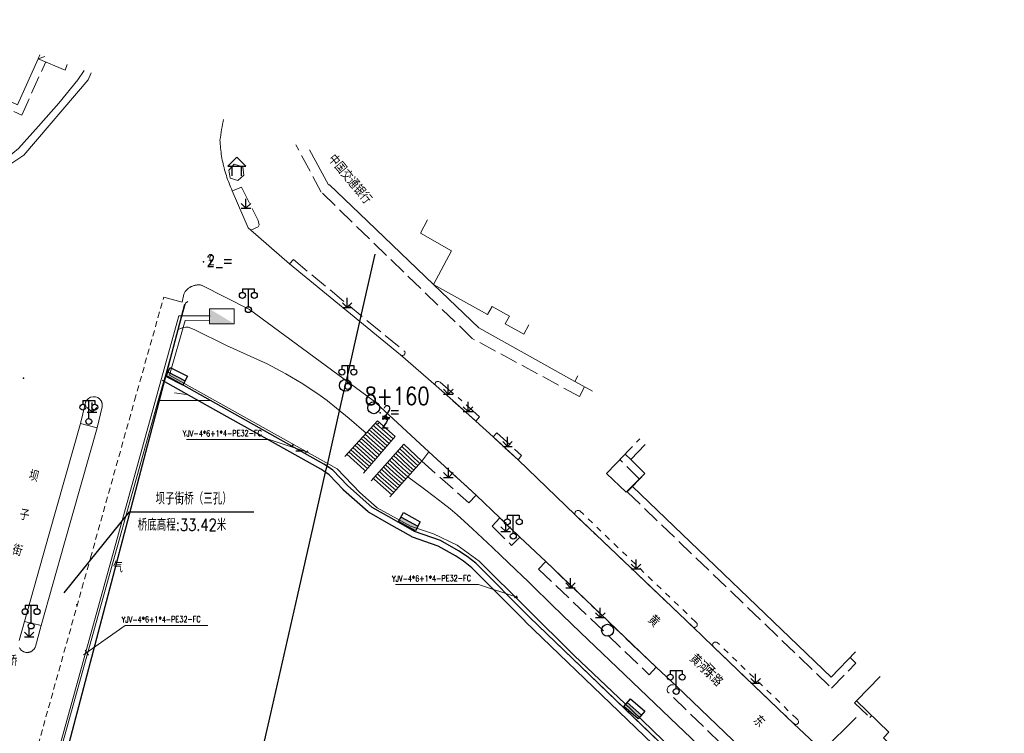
# Model space of a CAD drawing. Extents: x 39508475 to 39522402, y 3783947 to 3795549.
# Tile 322 of 323: x 39517085 to 39517250, y 3793944 to 3794064. Entities that reach past the tile are written whole.
import ezdxf
from ezdxf.enums import TextEntityAlignment as Align

# ---------------------------------------------------------------- set-up
doc = ezdxf.new("R2010")
doc.units = 0
doc.header["$PDSIZE"] = 0.2
for name, pattern in [('X0', [4, 3, -1]), ('X6', [2, 1, -1]), ('X70', [1.6, 1, -0.6])]:
    doc.linetypes.add(name, pattern=pattern)
doc.layers.get('0').update_dxf_attribs({"linetype": 'CONTINUOUS'})
for name, color, linetype in [('DLSS', 4, 'CONTINUOUS'), ('GXYZ', 2, 'CONTINUOUS'), ('JCDL_CLKZD', 142, 'CONTINUOUS'), ('JCDL_DMX_F', 30, 'CONTINUOUS'), ('JCDL_JMDD_F', 231, 'CONTINUOUS'), ('JCDL_JMDX_F', 231, 'CONTINUOUS'), ('JCDL_JT_ZJ', 100, 'CONTINUOUS'), ('JCDL_JTD_F', 100, 'CONTINUOUS'), ('JCDL_JTX_F', 100, 'CONTINUOUS'), ('JCDL_SXX_F', 5, 'CONTINUOUS'), ('JMD', 6, 'CONTINUOUS'), ('SXSS', 5, 'CONTINUOUS'), ('ZBTZ', 3, 'CONTINUOUS'), ('zdh', 7, 'CONTINUOUS'), ('ZJ', 7, 'CONTINUOUS'), ('拆迁面积', 10, 'CONTINUOUS'), ('断面线', 2, 'CONTINUOUS')]:
    doc.layers.add(name, color=color, linetype=linetype)
for name, color, linetype, lineweight in [('JCDL_JMDX', 1, 'CONTINUOUS', 0), ('JCDL_SXM', 5, 'CONTINUOUS', 0), ('JCDL_ZBX', 3, 'CONTINUOUS', 0), ('JCDL_ZBX_F', 7, 'CONTINUOUS', 0), ('TEXTL_ZJ', 7, 'CONTINUOUS', 0), ('道路照明-管道', 40, 'CONTINUOUS', 18)]:
    doc.layers.add(name, color=color, linetype=linetype, lineweight=lineweight)
doc.styles.add('HZ', font='rs', dxfattribs={"width": 0.8, "bigfont": 'hztxt'})
doc.styles.get("Standard").update_dxf_attribs({"font": 'txt', "width": 1.1})
doc.linetypes.add('HOT_WATER_SUPPLY', pattern='A,12.7,-5.08,["HW",Standard,S=2.54,R=0,X=-2.54,Y=-1.27],-5.08', length=22.86)
doc.linetypes.add('X19', pattern='A,4.5,[145,symbolx.shx,S=1,R=0,X=0,Y=1],4.5,-0.5,[146,symbolx.shx,S=1,R=0,X=0,Y=0],-0.5', length=10)
doc.linetypes.add('X35', pattern='A,2,[150,AAA.SHX,S=1,R=0,X=0,Y=1],2,[177,AAA.SHX,S=1,R=0,X=0,Y=0.8],1e-09', length=4)
doc.linetypes.add('X41', pattern='A,1,[18,symbolt.shx,S=1,R=0,X=0,Y=0],2,[8,symbolt.shx,S=1,R=0,X=0,Y=0],1', length=4)
doc.linetypes.add('X49', pattern='A,0,[5,symbolt.shx,S=1,R=0,X=0,Y=0],-10', length=10)
doc.linetypes.add('X67', pattern='A,1,[150,symbolx.shx,S=1,R=0,X=0,Y=1],2,[153,symbolx.shx,S=1,R=0,X=0,Y=0.8],2,[145,symbolx.shx,S=1,R=0,X=0,Y=0],0,[150,symbolx.shx,S=1,R=0,X=0,Y=1],2,[153,symbolx.shx,S=1,R=0,X=0,Y=0.8],2,[150,symbolx.shx,S=1,R=0,X=0,Y=1],0.5,-0.5,[146,symbolx.shx,S=1,R=0,X=0,Y=0],-0.5,0.5,[153,symbolx.shx,S=1,R=0,X=0,Y=0.8],1', length=12)
doc.linetypes.add('ZIGZAG', pattern='A,0.00254,-5.08,[131,ltypeshp.shx,S=5.08,R=0,X=-5.08,Y=0],-10.16,[131,ltypeshp.shx,S=5.08,R=180,X=5.08,Y=0],-5.08', length=20.32254)

# ---------------------------------------------------------------- blocks, each defined once
blk = doc.blocks.new('5820000')
at = {"color": 0, "linetype": 'Continuous'}
blk.add_circle((0, 0), 1, dxfattribs=at)
blk = doc.blocks.new('9530003')
at = {"color": 0}
for p, q in [((-0.8, 0), (0.8, 0)), ((0, 0), (0, 1.6))]:
    blk.add_line(p, q, dxfattribs=at)
at = {"color": 0, "linetype": 'Continuous'}
for points in [[(0, 0), (-0.8, 0.8)], [(0, 0), (0.8, 0.8)]]:
    blk.add_lwpolyline(points, dxfattribs=at)
blk = doc.blocks.new('3521000')
at = {"color": 0}
for p, q in [((-1, 3.5), (1, 3.5)), ((0, 0.5), (0, 3.5))]:
    blk.add_line(p, q, dxfattribs=at)
at = {"color": 0, "linetype": 'Continuous', "flags": 128}
for points in [[(-1, 3.5), (-1, 2.9)], [(1, 3.5), (1, 2.9)]]:
    blk.add_lwpolyline(points, dxfattribs=at)
at = {"color": 0}
for centre in [(-1, 2.4), (1, 2.4), (0, 0)]:
    blk.add_circle(centre, 0.5, dxfattribs=at)
blk = doc.blocks.new('3621000')
at = {"color": 0}
for p, q in [((0, 3.1), (-1.5, 1.6)), ((1.5, 1.6), (0, 3.1)), ((-1.5, 1.6), (1.5, 1.6)), ((-0.8, 0), (-0.8, 1.6)), ((0.8, 0), (0.8, 1.6))]:
    blk.add_line(p, q, dxfattribs=at)
blk = doc.blocks.new('控制箱')
at = {"layer": '拆迁面积', "ltscale": 0.1}
blk.add_hatch(color=3, dxfattribs=at).paths.add_polyline_path([(39516847.8, 3790949.3), (39516847.8, 3790957.8), (39516815.7, 3790957.8), (39516815.7, 3790949.3)])
at = {"layer": '拆迁面积', "color": 3, "ltscale": 0.1}
blk.add_line((39516815.7, 3790957.8), (39516847.8, 3790957.8), dxfattribs=at)
blk.add_lwpolyline([(39516815.7, 3790966.3), (39516847.8, 3790966.3), (39516847.8, 3790949.3), (39516815.7, 3790949.3)], close=True, dxfattribs=at)

msp = doc.modelspace()

# ---------------------------------------------------------------- hatches: boundary and pattern name
at = {"layer": '道路照明-管道', "ltscale": 0.1}
for points in [[(39517116.67112, 3794015.36887), (39517116.67112, 3794012.88409), (39517120.83079, 3794012.88409)], [(39517117.3882, 3794014.94052), (39517116.81105, 3794014.36337), (39517116.67112, 3794014.36337), (39517116.67112, 3794012.88409), (39517120.83079, 3794012.88409)]]:
    msp.add_hatch(color=256, dxfattribs=at).paths.add_polyline_path(points)

# ---------------------------------------------------------------- linework, layer by layer
at = {"layer": 'DLSS', "linetype": 'Continuous', "lineweight": 20}
for points in [[(39517071.976, 3794036.858), (39517075.74099, 3794036.858), (39517076.807, 3794037.05299), (39517080.351, 3794038.107), (39517082.149, 3794038.908), (39517085.50201, 3794041.13699), (39517096.336, 3794053.76699), (39517096.84657, 3794054.947)], [(39517119.04024, 3794047.14093), (39517118.96239, 3794046.78063), (39517118.87277, 3794046.34324), (39517118.78782, 3794045.90491), (39517118.70756, 3794045.4657), (39517118.632, 3794045.02566), (39517118.56115, 3794044.58484), (39517118.49502, 3794044.14329), (39517118.434, 3794043.701), (39517118.44947, 3794043.36297), (39517118.47052, 3794043.02524), (39517118.49671, 3794042.68787), (39517118.52805, 3794042.35093), (39517118.56452, 3794042.01452), (39517118.60612, 3794041.67869), (39517118.65282, 3794041.34355), (39517118.70464, 3794041.00915), (39517118.76154, 3794040.67558), (39517118.82352, 3794040.34292), (39517118.89057, 3794040.01124), (39517118.96267, 3794039.68062), (39517119.03979, 3794039.35114), (39517119.063, 3794039.258), (39517119.12194, 3794039.02288), (39517119.20907, 3794038.6959), (39517119.30118, 3794038.37029), (39517119.39825, 3794038.04612), (39517119.50024, 3794037.72347), (39517119.60714, 3794037.40242), (39517119.71893, 3794037.08302), (39517119.83557, 3794036.76538), (39517119.95703, 3794036.44954), (39517120.0833, 3794036.1356), (39517120.21434, 3794035.82361), (39517120.35012, 3794035.51366), (39517120.491, 3794035.206), (39517123.16201, 3794028.962), (39517130.103, 3794022.95801), (39517148.70899, 3794007.686), (39517154.70584, 3794002.46726), (39517157.47873, 3794000)], [(39517109.00436, 3794017.3648), (39517112.06887, 3794016.51074), (39517112.348, 3794017.863), (39517112.40239, 3794017.96885), (39517112.46167, 3794018.07204), (39517112.52535, 3794018.17258), (39517112.59331, 3794018.27028), (39517112.66542, 3794018.36495), (39517112.74154, 3794018.45643), (39517112.82154, 3794018.54454), (39517112.90526, 3794018.62912), (39517112.99256, 3794018.71001), (39517113.08326, 3794018.78705), (39517113.1772, 3794018.86012), (39517113.27421, 3794018.92906), (39517113.37409, 3794018.99375), (39517113.47668, 3794019.05408), (39517113.533, 3794019.08425), (39517113.58177, 3794019.10993), (39517113.68918, 3794019.16119), (39517113.79869, 3794019.20777), (39517113.91011, 3794019.24958), (39517114.02323, 3794019.28655), (39517114.13784, 3794019.3186), (39517114.25373, 3794019.34569), (39517114.37068, 3794019.36775), (39517114.48847, 3794019.38474), (39517114.60688, 3794019.39664), (39517114.72569, 3794019.40342), (39517114.84469, 3794019.40506), (39517114.96365, 3794019.40158), (39517115.08235, 3794019.39296), (39517115.20056, 3794019.37924), (39517115.318, 3794019.36001), (39517123.393, 3794015.305), (39517144.13184, 3794000)], [(39517144.13184, 3794000), (39517144.537, 3793999.701), (39517153.477, 3793991.395), (39517161.415, 3793984.127), (39517165.372, 3793980.362), (39517168.707, 3793977.09), (39517173.069, 3793973.01399), (39517191.574, 3793955.28499), (39517194.98801, 3793952.133), (39517217.987, 3793930.08099), (39517250, 3793899.02348)], [(39517157.47873, 3794000), (39517161.337, 3793996.567), (39517164.25, 3793993.901), (39517168.454, 3793990.05901), (39517178.006, 3793980.826), (39517197.749, 3793962.063), (39517201.208, 3793958.692), (39517214.701, 3793945.81199), (39517218.135, 3793942.546), (39517244.486, 3793917.273), (39517248.88, 3793913.10001), (39517250, 3793912.01234)]]:
    msp.add_lwpolyline(points, dxfattribs=at)
at = {"layer": 'DLSS', "linetype": 'X70', "lineweight": 0}
for points in [[(39517104.11162, 3794000.04244), (39517109.00436, 3794017.3648)], [(39517096.71121, 3793973.63619), (39517104.09973, 3794000)], [(39517104.09973, 3794000), (39517104.11162, 3794000.04244)], [(39517085.34588, 3793933.08229), (39517096.71121, 3793973.63619)]]:
    msp.add_lwpolyline(points, dxfattribs=at)
at = {"layer": 'DLSS', "linetype": 'Continuous', "lineweight": 0}
for points in [[(39517098.47248, 3794000), (39517098.49816, 3793999.95491), (39517098.53918, 3793999.87937), (39517098.57566, 3793999.80153), (39517098.60746, 3793999.72166), (39517098.63447, 3793999.64005), (39517098.6566, 3793999.55699), (39517098.67378, 3793999.47276), (39517098.68593, 3793999.38766), (39517098.69303, 3793999.30199), (39517098.69504, 3793999.21605), (39517098.69195, 3793999.13014), (39517098.68378, 3793999.04456), (39517098.67015, 3793998.9597), (39517097.804, 3793995.434), (39517095.034, 3793996.14501)], [(39517095.034, 3793996.14501), (39517095.8053, 3793999.40676), (39517095.81816, 3793999.49174), (39517095.83645, 3793999.57574), (39517095.85969, 3793999.6585), (39517095.88779, 3793999.73974), (39517095.92065, 3793999.81918), (39517095.95815, 3793999.89653), (39517096.00017, 3793999.97152), (39517096.01613, 3794000)], [(39517096.00017, 3793999.97152), (39517096.01613, 3794000)], [(39517096.01613, 3794000), (39517096.39485, 3794000.33217), (39517096.73073, 3794000.55349), (39517097.15352, 3794000.63605), (39517097.56414, 3794000.63605), (39517097.91714, 3794000.49931), (39517098.26949, 3794000.26552), (39517098.47248, 3794000)]]:
    msp.add_lwpolyline(points, dxfattribs=at)
at = {"layer": 'DLSS', "linetype": 'X19', "lineweight": 0}
for points in [[(39517095.034, 3793996.14501), (39517089.79598, 3793977.63756)], [(39517092.3491, 3793976.16024), (39517097.804, 3793995.434)], [(39517089.79598, 3793977.63756), (39517085.647, 3793962.978)], [(39517088.417, 3793962.267), (39517092.3491, 3793976.16024)]]:
    msp.add_lwpolyline(points, dxfattribs=at)
at = {"layer": 'DLSS', "linetype": 'X6', "lineweight": 0}
for points in [[(39517197.07903, 3793962.69973), (39517197.44135, 3793962.35539), (39517197.82907, 3793962.01285), (39517197.96426, 3793961.97113), (39517198.10573, 3793961.97225), (39517198.15199, 3793961.98225), (39517198.2813, 3793962.03963), (39517198.39596, 3793962.14618), (39517198.46478, 3793962.28829), (39517198.49088, 3793962.4738), (39517198.45067, 3793962.62302), (39517198.402, 3793962.70401), (39517198.22063, 3793962.87793), (39517178.81399, 3793981.488), (39517178.70488, 3793981.55077), (39517178.63154, 3793981.57685), (39517178.58681, 3793981.58659), (39517178.34382, 3793981.56185), (39517178.12475, 3793981.44961), (39517178.02095, 3793981.31726), (39517177.96675, 3793981.17455), (39517177.95394, 3793981.07339), (39517177.95477, 3793981.02236), (39517177.9575, 3793980.99782), (39517178.05573, 3793980.789), (39517178.23825, 3793980.60528), (39517197.07903, 3793962.69973)], [(39517214.47391, 3793946.02877), (39517214.84981, 3793945.71878), (39517215.01975, 3793945.68595), (39517215.1193, 3793945.69647), (39517215.25884, 3793945.75096), (39517215.31278, 3793945.78878), (39517215.45048, 3793945.95002), (39517215.48438, 3793946.11935), (39517215.48465, 3793946.22456), (39517215.44185, 3793946.36266), (39517215.38801, 3793946.447), (39517215.21072, 3793946.61721), (39517201.83449, 3793959.44695), (39517201.7433, 3793959.49284), (39517201.69172, 3793959.50192), (39517201.55114, 3793959.5083), (39517201.39458, 3793959.48595), (39517201.24486, 3793959.4042), (39517201.13055, 3793959.26148), (39517201.08466, 3793959.18269), (39517201.07461, 3793959.06626), (39517201.08831, 3793958.88346), (39517201.21078, 3793958.6967), (39517214.47391, 3793946.02877)]]:
    msp.add_lwpolyline(points, dxfattribs=at)
at = {"layer": 'GXYZ', "linetype": 'Continuous', "flags": 128}
msp.add_lwpolyline([(39517090.69707, 3793933.1989), (39517112.53889, 3794016.15501)], dxfattribs=at)
at = {"layer": 'JCDL_CLKZD'}
msp.add_point((39517085.452, 3794003.771), dxfattribs=at)
at = {"layer": 'JCDL_DMX_F', "color": 3, "linetype": 'X41', "lineweight": 0}
for points in [[(39517111.39695, 3794011.92384), (39517112.06902, 3794012.19643), (39517112.69817, 3794012.29231), (39517113.08206, 3794012.29231), (39517114.11643, 3794011.9301), (39517119.52848, 3794009.22711), (39517126.36752, 3794006.15417), (39517129.49705, 3794004.47857), (39517132.35116, 3794002.78639), (39517135.25628, 3794000.86375), (39517136.4056, 3794000)], [(39517136.4056, 3794000), (39517136.47027, 3793999.95159), (39517137.9814, 3793998.74241), (39517140.10317, 3793996.98445), (39517142.97259, 3793994.56744)]]:
    msp.add_lwpolyline(points, dxfattribs=at)
at = {"layer": 'JCDL_DMX_F', "color": 3, "linetype": 'X35', "lineweight": 0}
msp.add_lwpolyline([(39517149.93771, 3793987.20822), (39517152.53379, 3793985.32098), (39517154.38585, 3793983.94255), (39517155.84, 3793982.81569), (39517157.052, 3793981.824), (39517158.19754, 3793980.84771), (39517159.40209, 3793979.77863), (39517160.78307, 3793978.50926), (39517162.44637, 3793976.94513), (39517164.11809, 3793975.36277), (39517165.53065, 3793974.02497), (39517166.79481, 3793972.82674), (39517168.03101, 3793971.654), (39517169.16546, 3793970.57492), (39517170.04751, 3793969.7284), (39517170.73889, 3793969.05439), (39517171.31377, 3793968.48162), (39517171.94427, 3793967.85309), (39517172.84455, 3793966.96973), (39517174.12088, 3793965.72806), (39517175.85499, 3793964.048), (39517178.89232, 3793961.12942), (39517185.06305, 3793955.23628), (39517195.20079, 3793945.57395), (39517209.8806, 3793931.59345)], dxfattribs=at)
at = {"layer": 'JCDL_JMDX', "color": 6, "linetype": 'Continuous', "lineweight": 0}
for points in [[(39517087.94, 3794057.323), (39517089.03372, 3794057.69498)], [(39517144.25156, 3793994.40716), (39517143.471, 3793995.10775)], [(39517144.39917, 3793994.95387), (39517143.81375, 3793995.47931)], [(39517144.54678, 3793995.50058), (39517144.15649, 3793995.85088)], [(39517146.83667, 3793992.81781), (39517144.39917, 3793994.95387)], [(39517144.69439, 3793996.04729), (39517144.49924, 3793996.22244)], [(39517147.17178, 3793993.2002), (39517144.54678, 3793995.50058)], [(39517147.50689, 3793993.5826), (39517144.69439, 3793996.04729)], [(39517143.51353, 3793991.67362), (39517141.75725, 3793993.24994)], [(39517143.66114, 3793992.22033), (39517142.1, 3793993.6215)], [(39517143.80874, 3793992.76703), (39517142.44275, 3793993.99306)], [(39517143.95635, 3793993.31374), (39517142.7855, 3793994.36463)], [(39517144.10396, 3793993.86045), (39517143.12825, 3793994.73619)], [(39517145.83135, 3793991.67061), (39517143.95635, 3793993.31374)], [(39517146.16646, 3793992.05301), (39517144.10396, 3793993.86045)], [(39517146.50156, 3793992.43541), (39517144.25156, 3793994.40716)], [(39517142.9231, 3793989.48678), (39517140.38625, 3793991.76369)], [(39517143.07071, 3793990.03349), (39517140.729, 3793992.13525)], [(39517143.21831, 3793990.5802), (39517141.07175, 3793992.50681)], [(39517143.36592, 3793991.12691), (39517141.4145, 3793992.87837)], [(39517144.82603, 3793990.52342), (39517143.51353, 3793991.67362)], [(39517145.16113, 3793990.90582), (39517143.66114, 3793992.22033)], [(39517145.49624, 3793991.28822), (39517143.80874, 3793992.76703)], [(39517150.72119, 3793989.23543), (39517148.23169, 3793991.56081)], [(39517151.25212, 3793989.44062), (39517148.57113, 3793991.94487)], [(39517151.78306, 3793989.64581), (39517148.91057, 3793992.32893)], [(39517142.62789, 3793988.39336), (39517139.70076, 3793991.02056)], [(39517142.77549, 3793988.94007), (39517140.04351, 3793991.39212)], [(39517143.82071, 3793989.37623), (39517143.07071, 3793990.03349)], [(39517144.15581, 3793989.75863), (39517143.21831, 3793990.5802)], [(39517144.49092, 3793990.14103), (39517143.36592, 3793991.12691)], [(39517148.59744, 3793988.41469), (39517146.87394, 3793990.02456)], [(39517149.12837, 3793988.61987), (39517147.21338, 3793990.40862)], [(39517149.65931, 3793988.82506), (39517147.55281, 3793990.79268)], [(39517150.19025, 3793989.03025), (39517147.89225, 3793991.17674)], [(39517142.81539, 3793988.22904), (39517142.62789, 3793988.39336)], [(39517143.15049, 3793988.61144), (39517142.77549, 3793988.94007)], [(39517143.4856, 3793988.99384), (39517142.9231, 3793989.48678)], [(39517146.47369, 3793987.59394), (39517145.51619, 3793988.48831)], [(39517147.00462, 3793987.79912), (39517145.85563, 3793988.87237)], [(39517147.53556, 3793988.00431), (39517146.19506, 3793989.25644)], [(39517148.0665, 3793988.2095), (39517146.5345, 3793989.6405)], [(39517149.6165, 3793986.851), (39517148.0665, 3793988.2095)], [(39517149.95369, 3793987.226), (39517148.59744, 3793988.41469)], [(39517150.29088, 3793987.601), (39517149.12837, 3793988.61987)], [(39517150.62806, 3793987.976), (39517149.65931, 3793988.82506)], [(39517150.96525, 3793988.351), (39517150.19025, 3793989.03025)], [(39517151.30244, 3793988.726), (39517150.72119, 3793989.23543)], [(39517151.63963, 3793989.101), (39517151.25212, 3793989.44062)], [(39517151.97681, 3793989.476), (39517151.78306, 3793989.64581)], [(39517144.34993, 3793986.77319), (39517144.15843, 3793986.95206)], [(39517147.25619, 3793984.226), (39517144.34993, 3793986.77319)], [(39517144.88087, 3793986.97838), (39517144.49787, 3793987.33613)], [(39517145.41181, 3793987.18356), (39517144.83731, 3793987.72019)], [(39517147.59338, 3793984.601), (39517144.88087, 3793986.97838)], [(39517145.94275, 3793987.38875), (39517145.17675, 3793988.10425)], [(39517147.93057, 3793984.976), (39517145.41181, 3793987.18356)], [(39517148.26775, 3793985.351), (39517145.94275, 3793987.38875)], [(39517148.60494, 3793985.726), (39517146.47369, 3793987.59394)], [(39517148.94213, 3793986.101), (39517147.00462, 3793987.79912)], [(39517149.27932, 3793986.476), (39517147.53556, 3793988.00431)]]:
    msp.add_lwpolyline(points, dxfattribs=at)
at = {"layer": 'JCDL_JMDX', "color": 6, "linetype": 'X0', "lineweight": 0}
for points in [[(39517065.97301, 3794052.069), (39517065.42367, 3794050.89271), (39517074.29799, 3794046.832), (39517076.58682, 3794051.84285), (39517085.17572, 3794047.89294), (39517089.19616, 3794056.79551)], [(39517179.60645, 3794002.31676), (39517178.738, 3794000.684), (39517160.738, 3794010.424), (39517135.42901, 3794034.948), (39517131.16635, 3794042.87588)], [(39517188.784, 3793986.83399), (39517185.529, 3793990.12799), (39517188.84576, 3793993.56807)], [(39517187.615, 3793985.619), (39517186.73201, 3793984.703), (39517221.02499, 3793951.791), (39517225.11099, 3793955.979), (39517224.14607, 3793956.90506)], [(39517225.21297, 3793949.63565), (39517224.892, 3793949.303), (39517227.46684, 3793946.87692)], [(39517227.46684, 3793946.87692), (39517227.76824, 3793947.17007)]]:
    msp.add_lwpolyline(points, dxfattribs=at)
at = {"layer": 'JCDL_JMDX', "color": 6, "linetype": 'X67', "lineweight": 0}
msp.add_lwpolyline([(39517109.26591, 3794004.25389), (39517116.83347, 3794000)], dxfattribs=at)
at = {"layer": 'JCDL_JMDX', "color": 6, "lineweight": 0}
msp.add_lwpolyline([(39517116.83347, 3794000), (39517135.84601, 3793989.348), (39517137.381, 3793988.336), (39517139.80101, 3793985.75599), (39517143.95, 3793982.09799), (39517151.052, 3793978.067), (39517155.443, 3793976.527), (39517158.465, 3793974.828), (39517159.88299, 3793973.878), (39517161.32399, 3793972.71701), (39517170.338, 3793963.70001), (39517243.23, 3793893.626), (39517265.164, 3793870.073)], dxfattribs=at)
at = {"layer": 'JCDL_JMDX_F', "color": 18, "linetype": 'Continuous', "lineweight": 0, "true_color": 0x400000}
msp.add_lwpolyline([(39517121.406, 3794036.93201), (39517122.408, 3794037.78199), (39517122.247, 3794039.196), (39517120.806, 3794039.64199), (39517119.936, 3794038.62), (39517120.149, 3794037.32799), (39517121.406, 3794036.93201)], dxfattribs=at)
at = {"layer": 'JCDL_JMDX_F', "linetype": 'Continuous', "lineweight": 0}
for points in [[(39517139.35801, 3793990.649), (39517144.84199, 3793996.594)], [(39517147.84199, 3793993.965), (39517144.84199, 3793996.594)], [(39517142.48028, 3793987.84665), (39517147.84199, 3793993.965)], [(39517143.819, 3793986.568), (39517149.25, 3793992.71299)], [(39517152.314, 3793989.851), (39517149.25, 3793992.71299)], [(39517146.919, 3793983.851), (39517152.314, 3793989.851)]]:
    msp.add_lwpolyline(points, dxfattribs=at)
at = {"layer": 'JCDL_JTX_F', "linetype": 'Continuous', "lineweight": 0}
for points in [[(39517112.62909, 3794016.35849), (39517109.26591, 3794004.25389)], [(39517113.06438, 3794016.60449), (39517112.62909, 3794016.35849)], [(39517109.26591, 3794004.25389), (39517108.07495, 3794000)], [(39517108.07495, 3794000), (39517100.14915, 3793971.61526)], [(39517100.14915, 3793971.61526), (39517089.10201, 3793932.052)]]:
    msp.add_lwpolyline(points, dxfattribs=at)
at = {"layer": 'JCDL_SXM', "linetype": 'Continuous', "lineweight": 0}
msp.add_lwpolyline([(39517116.83347, 3794000), (39517108.07495, 3794000), (39517109.26591, 3794004.25389), (39517116.83347, 3794000)], dxfattribs=at)
at = {"layer": 'JCDL_SXX_F', "color": 142, "linetype": 'Continuous', "lineweight": 0, "true_color": 0x00a0e9}
msp.add_lwpolyline([(39517112.78108, 3794001.03118), (39517110.79776, 3794001.28895)], dxfattribs=at)
at = {"layer": 'JCDL_ZBX', "color": 114, "linetype": 'X49', "lineweight": 0, "true_color": 0x009944}
msp.add_lwpolyline([(39517051.3253, 3794042.38226), (39517071.10118, 3794037.74056), (39517073.63005, 3794037.4037), (39517076.10273, 3794037.4037), (39517080.77761, 3794039.16089), (39517084.64757, 3794042.28061), (39517087.99827, 3794046.01403), (39517091.38751, 3794049.89543), (39517094.60456, 3794053.79883), (39517095.63789, 3794055.37213)], dxfattribs=at)
at = {"layer": 'JCDL_ZBX', "color": 114, "linetype": 'Continuous', "lineweight": 0, "true_color": 0x009944}
for points in [[(39517085.647, 3793962.978), (39517084.752, 3793959.748)], [(39517084.79588, 3793958.57955), (39517084.83575, 3793958.50339), (39517084.88006, 3793958.42973), (39517084.92866, 3793958.35882), (39517084.98138, 3793958.29092), (39517085.03802, 3793958.22625), (39517085.09839, 3793958.16506), (39517085.16228, 3793958.10755), (39517085.22947, 3793958.05392), (39517085.29971, 3793958.00437), (39517085.37277, 3793957.95906), (39517085.44838, 3793957.91816), (39517085.52628, 3793957.88181), (39517085.60619, 3793957.85014), (39517085.68785, 3793957.82325), (39517085.77095, 3793957.80125), (39517085.8552, 3793957.78421), (39517085.884, 3793957.77999), (39517085.94032, 3793957.77219), (39517086.02601, 3793957.76523), (39517086.11195, 3793957.76336), (39517086.19785, 3793957.76658), (39517086.28341, 3793957.77488), (39517086.36833, 3793957.78824), (39517086.45231, 3793957.80661), (39517086.53506, 3793957.82991), (39517086.61628, 3793957.85807), (39517086.69568, 3793957.891), (39517086.773, 3793957.92857), (39517086.84796, 3793957.97065), (39517086.9203, 3793958.0171), (39517086.98975, 3793958.06776), (39517087.05609, 3793958.12243), (39517087.11907, 3793958.18094), (39517087.17847, 3793958.24308), (39517087.23409, 3793958.30862), (39517087.28573, 3793958.37735), (39517087.33321, 3793958.44901), (39517087.37636, 3793958.52336), (39517087.41503, 3793958.60014), (39517087.44908, 3793958.67906), (39517087.478, 3793958.76001), (39517088.417, 3793962.267), (39517085.647, 3793962.978)]]:
    msp.add_lwpolyline(points, dxfattribs=at)
at = {"layer": 'JCDL_ZBX_F', "color": 114, "linetype": 'X0', "lineweight": 0, "true_color": 0x009944}
for points in [[(39517120.50397, 3794035.17568), (39517122.04528, 3794035.80529), (39517124.84814, 3794030.20228), (39517124.99487, 3794029.45599), (39517124.86148, 3794029.12283), (39517123.58786, 3794028.59364)], [(39517130.103, 3794022.95801), (39517130.74263, 3794023.64466), (39517149.42239, 3794008.21551), (39517149.47324, 3794007.98184), (39517149.42239, 3794007.81929), (39517149.29019, 3794007.64658), (39517149.0868, 3794007.54499), (39517148.86834, 3794007.54733)], [(39517154.70584, 3794002.46726), (39517154.54948, 3794002.66317), (39517154.52235, 3794002.76236), (39517154.53637, 3794002.89895), (39517154.59947, 3794003.03203), (39517154.69062, 3794003.1581), (39517154.82733, 3794003.23165), (39517155.0657, 3794003.23165), (39517155.34264, 3794003.11958), (39517158.93753, 3794000)], [(39517157.50538, 3793999.97628), (39517161.337, 3793996.567), (39517161.95989, 3793997.28485), (39517158.93753, 3794000)], [(39517164.25, 3793993.901), (39517164.86999, 3793994.57942), (39517168.98801, 3793990.81601), (39517168.454, 3793990.05901), (39517164.25, 3793993.901)], [(39517160.151, 3793982.85699), (39517161.415, 3793984.127), (39517153.477, 3793991.395), (39517152.314, 3793989.851), (39517160.151, 3793982.85699)], [(39517167.35357, 3793975.71051), (39517168.707, 3793977.09), (39517165.372, 3793980.362), (39517164.067, 3793978.935), (39517167.35357, 3793975.71051)], [(39517190.44259, 3793954.03709), (39517191.574, 3793955.28499), (39517173.069, 3793973.01399), (39517171.886, 3793971.729), (39517190.44259, 3793954.03709)], [(39517215.097, 3793932.847), (39517215.15105, 3793932.64264), (39517215.16302, 3793932.43156), (39517215.14752, 3793932.29134), (39517215.08973, 3793932.08797), (39517215.02919, 3793931.96054), (39517214.99268, 3793931.90014), (39517214.79231, 3793931.6613), (39517214.62215, 3793931.55419), (39517214.44545, 3793931.47511), (39517214.30912, 3793931.43881), (39517214.09863, 3793931.41908), (39517213.95793, 3793931.42941), (39517213.88849, 3793931.44196), (39517193.514, 3793951.15399), (39517193.46046, 3793951.41717), (39517193.4628, 3793951.53974), (39517193.50816, 3793951.76152), (39517193.63582, 3793952.00205), (39517193.86628, 3793952.22274), (39517194.0457, 3793952.31509), (39517194.17475, 3793952.35364), (39517194.5147, 3793952.3632)]]:
    msp.add_lwpolyline(points, dxfattribs=at)
at = {"layer": 'JMD', "linetype": 'Continuous'}
for p, q in [((39517092.30043, 3793967.7806), (39517103.2749, 3793981.3361)), ((39517103.2749, 3793981.3361), (39517124.1249, 3793981.3361))]:
    msp.add_line(p, q, dxfattribs=at)
at = {"layer": 'JMD', "color": 6, "linetype": 'Continuous', "lineweight": 0}
for points in [[(39517088.23836, 3794057.97473), (39517087.94, 3794057.323), (39517084.475, 3794049.60101), (39517075.944, 3794053.52), (39517073.64199, 3794048.55801), (39517065.97301, 3794052.069), (39517071.45711, 3794063.87711)], [(39517092.81454, 3794056.36517), (39517092.436, 3794055.435), (39517087.94, 3794057.323), (39517088.23836, 3794057.97473)], [(39517178.48544, 3794004.13014), (39517177.98199, 3794003.19899), (39517161.848, 3794012.20301), (39517154.25229, 3794019.48257), (39517141.83065, 3794031.38722), (39517136.81199, 3794036.19699), (39517136.617, 3794036.16001), (39517133.42549, 3794042.08128)], [(39517157.2712, 3794025.11894), (39517152.05901, 3794028.071), (39517153.26037, 3794030.32604)], [(39517170.2336, 3794012.69957), (39517169.389, 3794011.165), (39517166.291, 3794012.85), (39517166.97099, 3794014.183), (39517164.06207, 3794015.78402), (39517163.324, 3794014.443), (39517154.25229, 3794019.48257), (39517157.2712, 3794025.11894)], [(39517180.91696, 3794001.60503), (39517177.98199, 3794003.19899), (39517178.48544, 3794004.13014)], [(39517225.05064, 3793957.84758), (39517220.97575, 3793953.60171), (39517187.615, 3793985.619), (39517189.71394, 3793987.80053), (39517187.324, 3793990.10001), (39517189.77418, 3793992.65207)], [(39517189.71394, 3793987.80053), (39517186.579, 3793984.637), (39517183.284, 3793987.764), (39517186.39321, 3793990.99556), (39517187.324, 3793990.10001), (39517189.71394, 3793987.80053)], [(39517242.22327, 3793940.89324), (39517237.4786, 3793936.00246), (39517234.48461, 3793938.89145), (39517235.38247, 3793939.82313), (39517233.21599, 3793941.91356), (39517232.32399, 3793940.98801), (39517229.73768, 3793943.47362), (39517230.63459, 3793944.40433), (39517225.21297, 3793949.63565), (39517229.19308, 3793953.76056)]]:
    msp.add_lwpolyline(points, dxfattribs=at)
at = {"layer": 'SXSS', "color": 6, "linetype": 'HOT_WATER_SUPPLY', "ltscale": 0.5, "flags": 128}
msp.add_lwpolyline([(39517625.81057, 3793426.32866), (39517624.61338, 3793428.37778, -0.14654869), (39517624.47824, 3793428.93551), (39517624.50551, 3793429.44658, -0.026147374), (39517624.51652, 3793429.55051), (39517624.74157, 3793430.96426, -0.022987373), (39517624.76018, 3793431.05426), (39517625.14553, 3793432.56468), (39517625.17007, 3793433.5335), (39517624.97947, 3793434.48152), (39517624.36795, 3793435.82516), (39517616.02712, 3793449.93719, -0.079651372), (39517615.91121, 3793450.2318), (39517614.44744, 3793456.90681), (39517614.09608, 3793458.11331), (39517613.77529, 3793458.76727), (39517613.18869, 3793459.6037), (39517596.9582, 3793479.56398), (39517591.66914, 3793486.06847), (39517589.76918, 3793484.45792, -0.414213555), (39517588.35975, 3793484.57412), (39517586.89459, 3793486.30257, -0.414213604), (39517587.01079, 3793487.712), (39517588.83163, 3793489.25547), (39517580.29759, 3793499.35456), (39517566.18219, 3793516.05856, -0.00186307), (39517566.1774, 3793516.06427), (39517538.92274, 3793548.80902), (39517515.0994, 3793577.43127, -0.00498337), (39517515.0868, 3793577.44671), (39517501.69081, 3793594.20971, -0.297001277), (39517501.58529, 3793595.29631), (39517501.3077, 3793595.63956), (39517500.64748, 3793595.07863), (39517500.22144, 3793594.71666, -0.222103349), (39517499.40483, 3793594.49316), (39517499.27387, 3793594.51563, -0.008928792), (39517499.23878, 3793594.5223), (39517498.83535, 3793594.60646, -0.026798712), (39517498.73181, 3793594.63392), (39517498.33969, 3793594.76076, -0.031266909), (39517498.22345, 3793594.80656), (39517497.72598, 3793595.03946, -0.031266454), (39517497.61635, 3793595.09941), (39517497.26782, 3793595.31933, -0.031267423), (39517497.16652, 3793595.39247), (39517496.74216, 3793595.74123, -0.033527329), (39517496.64459, 3793595.83303), (39517496.32131, 3793596.18087, -0.03084204), (39517496.24313, 3793596.27615), (39517495.95827, 3793596.67056, -0.024964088), (39517495.90395, 3793596.75428), (39517495.76605, 3793596.99199, -0.026797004), (39517495.71735, 3793597.08739), (39517495.49413, 3793597.58928, -0.040209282), (39517495.44086, 3793597.74076), (39517495.26593, 3793598.40438, -0.049281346), (39517495.23474, 3793598.59853), (39517495.18476, 3793599.42003, -0.241104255), (39517495.55007, 3793600.25505), (39517496.95148, 3793601.40046), (39517496.64352, 3793601.80988, -0.300866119), (39517495.60602, 3793602.18599), (39517481.17402, 3793621.63), (39517446.4015, 3793668.56471, -0.000830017), (39517446.39953, 3793668.56738), (39517410.89133, 3793716.82924), (39517409.92966, 3793717.73484), (39517408.50842, 3793718.45853), (39517408.08577, 3793718.53008), (39517406.14793, 3793718.11607, -0.030900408), (39517406.02581, 3793718.09777), (39517405.86147, 3793718.08345, -0.015936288), (39517405.79783, 3793718.07994), (39517405.30322, 3793718.06848, -0.015297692), (39517405.24204, 3793718.06893), (39517404.91219, 3793718.08147, -0.022950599), (39517404.82076, 3793718.08916), (39517404.32972, 3793718.15325, -0.028688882), (39517404.21706, 3793718.17459), (39517403.57687, 3793718.33432, -0.017212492), (39517403.5107, 3793718.35327), (39517403.19669, 3793718.45502, -0.032133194), (39517403.07733, 3793718.50236), (39517402.33204, 3793718.85491, -0.029075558), (39517402.23007, 3793718.91062), (39517401.81039, 3793719.17264, -0.022949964), (39517401.73488, 3793719.22474), (39517401.34098, 3793719.52412, -0.034538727), (39517401.23715, 3793719.615), (39517400.54005, 3793720.31573, -0.016486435), (39517400.49512, 3793720.36398), (39517399.42304, 3793721.59411), (39517386.71113, 3793736.17998, -0.039932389), (39517386.61627, 3793736.30818), (39517386.13099, 3793737.08703, -0.049726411), (39517386.04329, 3793737.26501), (39517385.72132, 3793738.12438, -0.037195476), (39517385.67967, 3793738.267), (39517385.58401, 3793738.71635, -0.028924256), (39517385.56652, 3793738.83061), (39517385.50899, 3793739.44027, -0.028924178), (39517385.50479, 3793739.55579), (39517385.5147, 3793740.0151, -0.02065807), (39517385.5199, 3793740.09753), (39517385.55176, 3793740.40222, -0.041418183), (39517385.5825, 3793740.56472), (39517385.90818, 3793741.74252, -0.028689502), (39517385.94502, 3793741.8511), (39517386.93527, 3793744.29836), (39517386.35005, 3793745.1966), (39517381.55605, 3793750.91285), (39517351.63366, 3793781.94768), (39517339.85174, 3793793.90298), (39517304.88985, 3793827.99364), (39517279.06287, 3793853.17703, -0.334528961), (39517278.88022, 3793854.36653), (39517278.46443, 3793854.8238), (39517277.3712, 3793853.85768, -0.198112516), (39517276.65046, 3793853.60872), (39517276.52393, 3793853.61614, -0.019993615), (39517276.44437, 3793853.624), (39517276.06792, 3793853.67649, -0.038404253), (39517275.91807, 3793853.70926), (39517275.312, 3793853.89148, -0.033600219), (39517275.18632, 3793853.93868), (39517274.95554, 3793854.04352, -0.019195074), (39517274.88693, 3793854.07793), (39517274.66487, 3793854.20016, -0.023995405), (39517274.58315, 3793854.2504), (39517274.26926, 3793854.46475, -0.030116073), (39517274.17414, 3793854.53848), (39517273.84281, 3793854.82884, -0.049508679), (39517273.70782, 3793854.97308), (39517273.20636, 3793855.62816, -0.045208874), (39517273.11004, 3793855.78077), (39517272.93701, 3793856.1192, -0.030169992), (39517272.8887, 3793856.22967), (39517272.7358, 3793856.64596, -0.031265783), (39517272.70013, 3793856.76571), (39517272.62883, 3793857.07447, -0.034720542), (39517272.60706, 3793857.21147), (39517272.55136, 3793857.84185, -0.216537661), (39517272.82599, 3793858.62229), (39517273.88456, 3793859.7253), (39517273.0533, 3793860.60376, -0.254878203), (39517272.14859, 3793860.91675), (39517256.70645, 3793877.87629), (39517249.27244, 3793885.76023), (39517242.51927, 3793892.9221), (39517201.05827, 3793932.78024), (39517169.64497, 3793962.9791, -0.004968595), (39517169.63078, 3793962.99302), (39517160.65476, 3793971.97201), (39517159.28986, 3793973.0717), (39517157.94087, 3793973.97547), (39517155.02933, 3793975.61236), (39517150.72105, 3793977.12336, -0.04476218), (39517150.55839, 3793977.19732), (39517146.76229, 3793979.35193), (39517143.45638, 3793981.22831, -0.051632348), (39517143.28867, 3793981.3479), (39517139.13968, 3793985.0059, -0.023704), (39517139.07165, 3793985.07186), (39517136.73223, 3793987.56596), (39517135.83391, 3793988.1582), (39517135.32573, 3793988.49324), (39517116.3447, 3793999.12759, -0.000353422), (39517116.34346, 3793999.12828), (39517108.7759, 3794003.38217)], format="xyb", dxfattribs=at)
at = {"layer": 'SXSS', "flags": 128}
msp.add_lwpolyline([(39517250, 3793886.44627), (39517243.23, 3793893.626), (39517201.7513, 3793933.50114), (39517170.338, 3793963.70001), (39517161.32399, 3793972.71701), (39517159.88299, 3793973.878), (39517158.465, 3793974.828), (39517155.443, 3793976.527), (39517151.052, 3793978.067), (39517147.2559, 3793980.22161), (39517143.95, 3793982.09799), (39517139.80101, 3793985.75599), (39517137.381, 3793988.336), (39517136.38433, 3793988.99309), (39517135.84601, 3793989.348), (39517116.83347, 3794000), (39517109.26591, 3794004.25389)], dxfattribs=at)
at = {"layer": 'zdh', "color": 1}
for p in [(39517115.681, 3794023.244, 39.957), (39517145.28, 3793997.935, 40.043), (39517144.962, 3793996.171, 40.004), (39517130.674, 3793992.537, 36.563)]:
    msp.add_point(p, dxfattribs=at)
at = {"layer": 'zdh'}
msp.add_point((39517094.429, 3793965.777, 39.914), dxfattribs=at)
at = {"layer": '断面线', "color": 1, "flags": 128}
for points in [[(39517110.49507, 3793875.30541), (39517115.40024, 3793896.84551), (39517118.37228, 3793909.89663), (39517119.21071, 3793913.57845), (39517120.16861, 3793917.78489), (39517120.29554, 3793918.34226), (39517122.41805, 3793927.66285), (39517124.66321, 3793937.52202), (39517126.94488, 3793947.54158), (39517129.18255, 3793957.36786), (39517131.42403, 3793967.21086), (39517134.12599, 3793979.07601), (39517136.27043, 3793988.49288), (39517136.38433, 3793988.99309), (39517138.50558, 3793998.30811), (39517139.22602, 3794001.47178), (39517139.47302, 3794002.55647), (39517139.64492, 3794003.31129), (39517141.91167, 3794013.26532), (39517144.4817, 3794024.55107)], [(39517132.22757, 3793854.03019), (39517146.27287, 3793868.06667), (39517150.2112, 3793872.00253), (39517158.07273, 3793879.85912), (39517161.83873, 3793883.62275), (39517162.05648, 3793883.84036), (39517168.97472, 3793890.75426), (39517175.86868, 3793897.64389), (39517183.53272, 3793905.30312), (39517191.1754, 3793912.941), (39517197.89553, 3793919.65691), (39517206.66404, 3793928.41991), (39517206.84684, 3793928.60259), (39517211.75523, 3793933.5079), (39517212.66121, 3793934.41332), (39517213.05656, 3793934.80842), (39517219.4944, 3793941.24221), (39517225.12333, 3793946.86761)]]:
    msp.add_lwpolyline(points, dxfattribs=at)
at = {"layer": '断面线'}
msp.add_circle((39517139.47302, 3794002.55647), 1, dxfattribs=at)
at = {"layer": '道路照明-管道', "color": 0, "ltscale": 0.1}
for p, q in [((39517112.79025, 3793993.49483), (39517126.65974, 3793993.49483)), ((39517126.69597, 3793993.50014), (39517133.29197, 3793991.29178)), ((39517133.1964, 3793991.5849), (39517132.77455, 3793991.25127)), ((39517147.86875, 3793969.16595), (39517161.73823, 3793969.16595)), ((39517161.77447, 3793969.17127), (39517168.37046, 3793966.96291)), ((39517168.27489, 3793967.25603), (39517167.85304, 3793966.92239)), ((39517095.56297, 3793957.35043), (39517102.53254, 3793962.29396)), ((39517102.53254, 3793962.29396), (39517116.40202, 3793962.29396)), ((39517095.79091, 3793958.14975), (39517096.36991, 3793957.30624))]:
    msp.add_line(p, q, dxfattribs=at)
at = {"layer": '道路照明-管道', "ltscale": 0.1}
msp.add_lwpolyline([(39517116.67112, 3794015.36887), (39517120.83079, 3794015.36887), (39517120.83079, 3794012.88409), (39517116.67112, 3794012.88409)], close=True, dxfattribs=at)
at = {"layer": '道路照明-管道', "linetype": 'ZIGZAG', "ltscale": 0.05, "flags": 128}
for points in [[(39517116.79434, 3794014.23872), (39517111.52443, 3794014.23872), (39517090.54133, 3793938.49885), (39517095.37021, 3793935.17833), (39517139.66562, 3793903.10909), (39517141.49551, 3793902.15295), (39517144.25488, 3793900.0228), (39517159.63719, 3793885.95318), (39517162.02027, 3793882.1941), (39517165.40681, 3793877.68318), (39517180.40916, 3793863.24589), (39517211.7233, 3793830.99391), (39517216.51631, 3793827.69764), (39517218.96212, 3793829.32658), (39517233.63698, 3793816.04448), (39517231.13964, 3793813.19257), (39517244.87382, 3793799.91047), (39517277.58766, 3793767.63586), (39517314.17626, 3793732.05497), (39517335.40234, 3793709.68143), (39517337.53459, 3793707.23803), (39517347.25514, 3793695.64751), (39517360.94313, 3793678.94202), (39517367.7888, 3793672.09378), (39517369.85832, 3793670.9034), (39517371.92783, 3793669.21182), (39517373.24481, 3793667.64552), (39517373.9974, 3793666.32986), (39517374.93808, 3793663.94909), (39517375.62794, 3793661.06713), (39517381.34504, 3793652.69657), (39517410.62385, 3793612.88469), (39517434.51237, 3793580.87585), (39517437.22095, 3793582.57954), (39517442.43739, 3793575.46409), (39517448.48235, 3793567.17858), (39517446.07476, 3793565.1742), (39517459.21627, 3793547.2352), (39517470.05047, 3793533.50535), (39517502.18805, 3793493.83266), (39517534.11637, 3793456.58284), (39517556.32277, 3793431.25604), (39517564.84967, 3793425.74405), (39517568.46107, 3793421.23426)], [(39517116.65583, 3794013.5099), (39517112.57236, 3794013.41924), (39517109.94081, 3794004.26322), (39517138.06891, 3793988.55169), (39517141.88013, 3793984.56292), (39517144.78393, 3793982.02461), (39517150.41002, 3793978.94237), (39517154.22124, 3793977.67321), (39517158.21396, 3793975.76949), (39517161.93444, 3793973.04986), (39517177.85003, 3793957.23031), (39517187.46885, 3793948.16492), (39517208.74095, 3793927.53529), (39517227.08858, 3793909.90653), (39517244.71494, 3793892.91217), (39517260.50428, 3793876.05055), (39517272.964, 3793862.3022), (39517275.95854, 3793859.67323), (39517273.96218, 3793857.67885), (39517274.59736, 3793855.95642), (39517275.95854, 3793855.14053), (39517278.40859, 3793856.68164), (39517294.39372, 3793840.33396), (39517332.17833, 3793803.64985), (39517366.78172, 3793768.68128), (39517385.24424, 3793749.204), (39517388.78322, 3793744.21804), (39517387.51279, 3793740.86384), (39517387.24055, 3793738.86946), (39517388.42022, 3793736.87508), (39517399.49091, 3793724.00222), (39517402.40852, 3793720.41429), (39517404.31414, 3793719.59841), (39517406.21975, 3793719.41711), (39517408.8513, 3793720.05168), (39517412.39028, 3793717.96664), (39517435.63361, 3793686.09751), (39517466.24506, 3793644.43075), (39517494.70295, 3793606.05071), (39517498.67986, 3793601.07442), (39517495.79135, 3793598.81998), (39517496.60374, 3793596.7459), (39517497.95769, 3793595.48343), (39517499.76303, 3793595.03255), (39517501.47808, 3793596.29502), (39517524.50766, 3793568.65847), (39517556.32408, 3793530.42656), (39517586.41183, 3793494.63466), (39517614.59579, 3793460.31908), (39517615.85952, 3793458.15483), (39517616.85241, 3793454.09685)]]:
    msp.add_lwpolyline(points, dxfattribs=at)

# ---------------------------------------------------------------- block references
at = {"layer": 'JCDL_JMDD_F'}
for name, p in [('3621000', (39517121.26203, 3794037.70745)), ('3521000', (39517123.192, 3794015.249)), ('3521000', (39517139.87601, 3794002.383)), ('3521000', (39517096.42499, 3793996.49799)), ('3521000', (39517167.634, 3793977.277)), ('3521000', (39517086.74701, 3793962.205)), ('3521000', (39517194.963, 3793951.22499))]:
    msp.add_blockref(name, p, dxfattribs=at)
at = {"layer": 'JCDL_JTD_F'}
for p in [(39517144.22082, 3793998.80393), (39517183.43799, 3793961.492)]:
    msp.add_blockref('5820000', p, dxfattribs=at)
at = {"layer": 'ZBTZ'}
for p in [(39517122.78475, 3794032.2529), (39517139.76389, 3794015.6111), (39517156.72943, 3794001.10365), (39517160.04719, 3793998.17799), (39517096.96672, 3793998.0548), (39517166.66201, 3793992.3192), (39517156.75349, 3793987.126), (39517166.36274, 3793978.0363), (39517188.23006, 3793971.7809), (39517177.21962, 3793968.62372), (39517182.21887, 3793963.62447), (39517086.4169, 3793960.3707), (39517208.27908, 3793952.6052)]:
    msp.add_blockref('9530003', p, dxfattribs=at)
at = {"layer": '拆迁面积', "color": 3, "zscale": 0.1}
for p, xscale, yscale, rotation in [((35824351.84569, 5251070.36766), 0.09999999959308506, 0.09999999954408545, 332.9873320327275), ((35861819.48061, 5342550.19941), 0.09999999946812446, 0.09999999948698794, 331.5604214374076), ((36275501.99801, 6085451.24343), 0.09999999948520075, 0.09999999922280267, 319.2642665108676)]:
    msp.add_blockref('控制箱', p, dxfattribs=dict(at, xscale=xscale, yscale=yscale, rotation=rotation))

# ---------------------------------------------------------------- texts
at = {"layer": 'JCDL_JT_ZJ', "lineweight": 0, "style": 'HZ', "width": 0.8}
for s, rotation, p in [('坝', 345.9532215, (39517086.06015, 3793986.19331)), ('子', 350.2545933, (39517084.58089, 3793979.57396)), ('街', 345.2867222, (39517083.30216, 3793973.72072)), ('黄', 315.9753836, (39517189.65338, 3793962.6244)), ('河', 315.9753836, (39517198.82201, 3793954.43685)), ('东', 315.9753836, (39517207.28999, 3793945.77944))]:
    msp.add_text(s, height=1.8, rotation=rotation, dxfattribs=at).set_placement(p, align=Align.BOTTOM_LEFT)
msp.add_text('坝子街桥', height=1.8, dxfattribs=at).set_placement((39517077.80336, 3793954.92377), align=Align.BOTTOM_LEFT)
at = {"layer": 'JMD', "linetype": 'Continuous', "style": 'HZ', "width": 0.8}
for s, p in [('坝子街桥（三孔）', (39517107.61935, 3793982.57163)), (' 桥底高程:33.42米', (39517103.5345, 3793978.17593))]:
    msp.add_text(s, height=2, dxfattribs=at).set_placement(p)
at = {"layer": 'TEXTL_ZJ', "style": 'HZ', "width": 0.8}
for s, height, rotation, p in [('中国交通银行', 1.8, -50.3677363, (39517135.9887, 3794040.07922)), ('YJV-4*6+1*4-PE32-FC', 1, 0.4259321, (39517112.20325, 3793993.66211)), ('YJV-4*6+1*4-PE32-FC', 1, 0.4259321, (39517147.28174, 3793969.33324)), ('YJV-4*6+1*4-PE32-FC', 1, 0.4259321, (39517101.94553, 3793962.46124)), ('黄河东路', 1.8, -44.157121, (39517196.65755, 3793956.09868))]:
    msp.add_text(s, height=height, rotation=rotation, dxfattribs=at).set_placement(p, align=Align.BOTTOM_LEFT)
at = {"layer": 'zdh', "linetype": 'Continuous', "style": 'HZ', "width": 0.8}
for p in [(39517116.18, 3794022.494, 40.107), (39517145.78, 3793997.185, 40.193), (39517145.462, 3793995.421, 40.004)]:
    msp.add_text('2', height=2, dxfattribs=at).set_placement(p)
at = {"layer": 'zdh', "color": 1, "style": 'HZ', "width": 0.8}
for s, p in [('￡_=', (39517116.181, 3794022.494, 39.957)), ('_=', (39517145.78, 3793997.185, 40.043)), ('"', (39517145.462, 3793995.421, 40.004)), ('_', (39517131.174, 3793991.787, 36.563))]:
    msp.add_text(s, height=2, dxfattribs=at).set_placement(p)
at = {"layer": 'ZJ', "style": 'HZ', "width": 0.8}
msp.add_text('气', height=1.8, dxfattribs=at).set_placement((39517100.48067, 3793970.63468), align=Align.BOTTOM_LEFT)
at = {"layer": '断面线', "linetype": 'Continuous', "style": 'HZ', "width": 0.8}
msp.add_text('8+160', height=3, dxfattribs=at).set_placement((39517153.59548, 3794000.77151), align=Align.MIDDLE_RIGHT)

doc.saveas('drawing.dxf')
